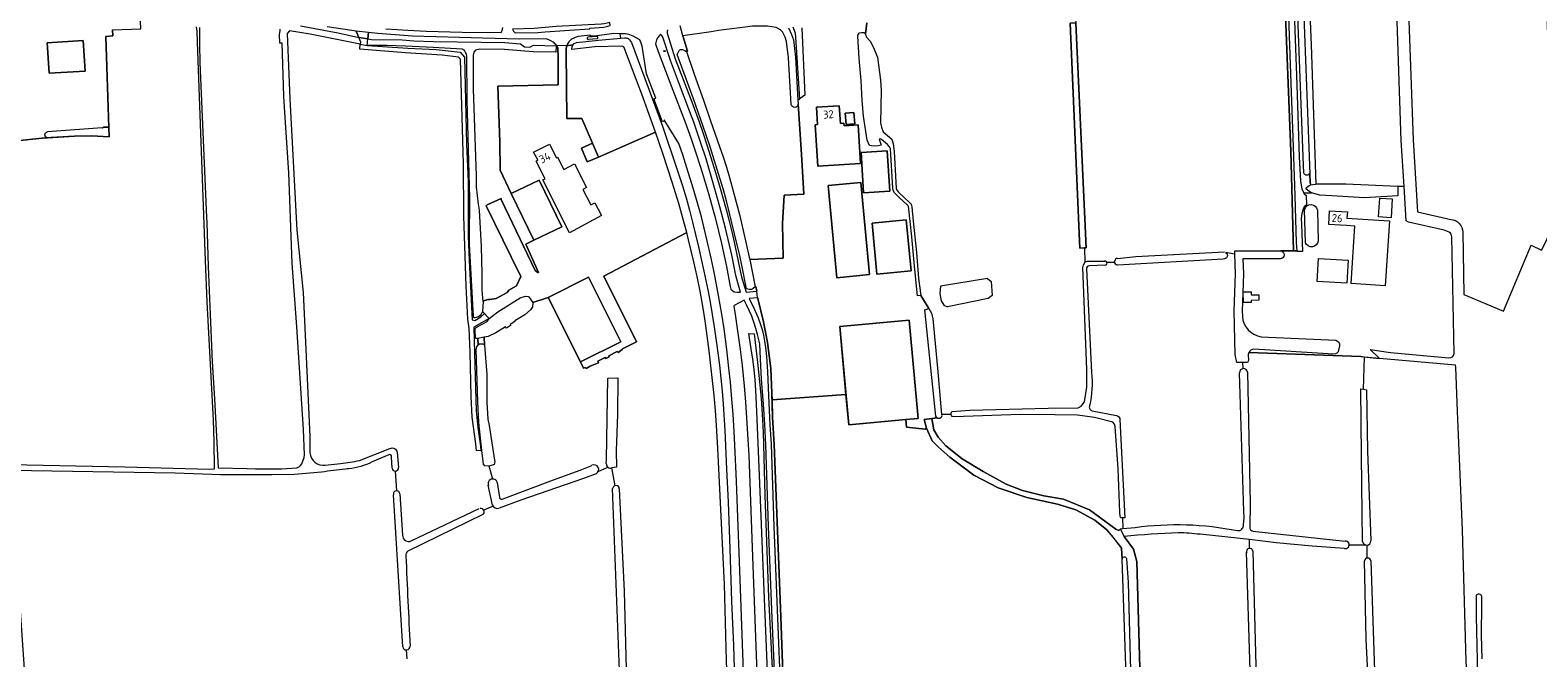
# Model space of a CAD drawing. Header units: metres. Extents: x 209813 to 223847, y 571801 to 587119.
# Tile 592 of 656: x 217179 to 217938, y 580837 to 581153. Entities that reach past the tile are written whole.
import ezdxf
from ezdxf.enums import TextEntityAlignment as Align

# ---------------------------------------------------------------- set-up
doc = ezdxf.new("R2010")
doc.units = ezdxf.units.M
for name, color, linetype, lineweight in [('B-RO-GR-GRAS-GV', 8, 'Continuous', 0), ('B-RO-KL-WATER_BRANDLEIDING_PUT-S', 8, 'Continuous', 0), ('B-RO-KW-KUNSTWERK_DEK-GV', 8, 'Continuous', 0), ('B-RO-OG-BEBOUWING-GV', 8, 'Continuous', 0), ('B-RO-OG-BEBOUWING-T18', 8, 'Continuous', 0), ('B-RO-OG-TERREIN_CULTUURSCHEIDING-GV', 8, 'Continuous', 0), ('B-RO-OG-TERREIN_ERF-GV', 8, 'Continuous', 0), ('B-RO-OG-WATER_GREPPEL-GV', 8, 'Continuous', 0), ('B-RO-OG-WEG-GV', 8, 'Continuous', 0), ('B-RO-VH-ONVERHARD-GV', 8, 'Continuous', 0), ('B-RO-VH-VERHARDING_HALFVERHARDING-GV', 8, 'Continuous', 0), ('B-RO-VH-VERHARDING_OPEN-GV', 8, 'Continuous', 0), ('B-RO-VH-VERHARDING_TEGEL-GV', 8, 'Continuous', 0)]:
    doc.layers.add(name, color=color, linetype=linetype, lineweight=lineweight)
doc.styles.add('NLCS-ISO', font='txt')
doc.styles.add('NLCS-ISO-M200-T18', font='txt', dxfattribs={"height": 0.36})

# ---------------------------------------------------------------- blocks, each defined once
blk = doc.blocks.new('SKL-WATER_BRANDKRAAN_BRANDPUT-SO')
at = {"color": 0, "linetype": 'ByBlock', "lineweight": 18}
blk.add_ellipse((0, 0), major_axis=(2.5, 0), ratio=0.54, dxfattribs=at)
at = {"color": 0, "linetype": 'ByBlock', "lineweight": 18, "style": 'NLCS-ISO'}
blk.add_text('bk', height=1.5, dxfattribs=at).set_placement((0.2, 0), align=Align.MIDDLE_CENTER)

msp = doc.modelspace()

# ---------------------------------------------------------------- linework, layer by layer
at = {"layer": 'B-RO-GR-GRAS-GV', "flags": 128}
for points in [[(217900.406, 581019.546), (217920.519, 581011.188), (217934.32, 581044.399), (217939.609, 581041.775), (217942.234, 581047.064), (217943.612, 581051.081), (217944.597, 581055.4), (217945.072, 581059.749), (217945.174, 581068.689), (217944.538, 581092.849), (217942.562, 581155.219), (217941.03, 581205.722), (217940.317, 581215.843), (217937.012, 581218.989)], [(217931.372, 581218.238), (217918.86, 581216.572), (217890.644, 581211.874), (217871.587, 581209.445), (217872.891, 581157.299), (217875.009, 581097.306), (217877.199, 581061.07), (217893.895, 581057.272)], [(217807.799, 581197.832), (217758.155, 581186.751), (217732.064, 581182.677), (217726.894, 581182.176), (217705.095, 581178.136), (217704.484, 581177.904), (217704.012, 581177.338), (217703.684, 581175.987), (217705.385, 581156.033), (217710.481, 581043), (217709.679, 581042.954), (217709.813, 581035.603)], [(217785.282, 581039.745), (217785.226, 581041.424), (217814.856, 581041.424), (217813.405, 581091.583), (217810.2, 581172.777), (217808.987, 581196.175)], [(217821.32, 581200.986), (217818.631, 581200.14), (217818.53, 581199.453), (217822.615, 581088.943), (217823.226, 581075.658), (217823.507, 581074.655), (217824.494, 581074.869), (217826.014, 581075.087)], [(217169.377, 580934.022), (217227.009, 580932.803), (217269.561, 580931.547), (217272.075, 580931.811), (217271.893, 580945.396), (217271.546, 580956.312), (217268.445, 581015.859), (217267.611, 581036.607), (217263.474, 581146.489), (217263.316, 581151.939), (217263.027, 581154.163)], [(217220.811, 581152.686), (217220.975, 581149.679), (217217.371, 581149.384), (217218.986, 581103.315), (217219.015, 581098.916), (217210.148, 581099.333), (217201.628, 581099.241), (217186.88, 581098.288), (217171.048, 581096.708)], [(217264.489, 581153.873), (217264.48, 581145.272), (217264.744, 581136.213), (217268.087, 581058.293), (217268.127, 581055.673), (217268.842, 581033.631), (217269.675, 581013.477), (217270.866, 580985.696), (217272.136, 580966.916), (217273.869, 580932.257), (217288.499, 580931.877), (217292.666, 580931.832), (217305.763, 580931.795), (217313.503, 580932.296), (217314.892, 580932.934), (217315.125, 580933.272), (217316.051, 580934.33), (217317.103, 580937.4), (217317.306, 580938.882), (217316.817, 580951.633), (217313.459, 581003.161), (217311.058, 581035.184), (217309.383, 581080.751), (217307.266, 581113.771), (217306.878, 581119.217), (217306.01, 581145.928), (217304.964, 581146.03), (217304.673, 581150.114), (217305.095, 581152.34), (217305.111, 581153.038)], [(217405.985, 580940.979), (217403.825, 580940.809), (217403.54, 580944.424), (217401.639, 580957.776), (217401.17, 580968.226), (217400.704, 580990.515), (217400.216, 581002.34), (217399.533, 581007.12), (217398.567, 581023.913), (217397.502, 581058.845), (217397.324, 581085.297), (217395.714, 581137.869), (217394.766, 581139.006), (217386.582, 581139.916), (217368.192, 581141.063), (217345.108, 581142.998), (217345.377, 581145.511), (217320.17, 581150.56), (217309.722, 581152.124), (217308.677, 581150.913), (217310.021, 581118.014), (217313.503, 581051.9), (217316.692, 581020.531), (217317.894, 580995.587), (217320.021, 580948.02), (217320.048, 580939.807)], [(217562.149, 581115.177), (217560.753, 581138.587), (217559.822, 581146.753), (217559.089, 581149.034), (217557.821, 581151.702), (217556.841, 581152.718), (217554.625, 581153.906), (217550.155, 581154.564), (217542.662, 581154.49), (217540.277, 581154.213), (217525.604, 581152.389), (217521.901, 581151.679), (217507.711, 581149.598)], [(217600.17, 581156.264), (217599.52, 581150.567), (217599.922, 581149.112), (217601.854, 581147.001), (217603.303, 581144.164), (217605.478, 581139.005), (217607.069, 581127.27), (217607.429, 581122.283), (217607.09, 581105.639), (217607.619, 581103.654), (217608.425, 581101.398), (217612.729, 581097.634), (217613.38, 581095.298), (217613.884, 581091.463), (217614.995, 581072.772), (217615.262, 581072.032), (217616.095, 581071.043), (217621.841, 581065.657), (217622.456, 581064.878), (217622.836, 581063.532), (217623.505, 581056.433), (217625.221, 581040.676), (217626.257, 581027.611), (217627.371, 581018.985), (217631.417, 581012.5), (217632.715, 581010.05), (217633.448, 581007.324), (217635.733, 580982.423), (217637.822, 580959.056)], [(217709.679, 581042.954), (217707.277, 581042.815), (217707.144, 581046.255), (217702.396, 581156.022)], [(217507.711, 581149.598), (217507.792, 581149.155), (217509.915, 581141.867), (217509.446, 581141.73), (217513.288, 581130.304), (217515.61, 581123.819), (217517.992, 581117.355), (217521.566, 581106.965), (217526.088, 581093.994), (217527.857, 581088.792), (217529.538, 581083.562), (217531.108, 581078.298), (217533.306, 581070.354), (217536.063, 581059.716), (217538.007, 581051.707), (217541.025, 581038.308), (217541.26, 581037.14), (217558.049, 581037.71), (217557.749, 581055.287), (217558.67, 581069.431), (217568.537, 581070.022), (217567.343, 581089.927), (217565.643, 581115.386)], [(217520.894, 580991.188), (217519.908, 580998.693), (217518.83, 581006.187), (217517.629, 581013.661), (217516.271, 581021.107), (217514.76, 581028.523), (217513.136, 581035.918), (217510.549, 581046.977), (217509.634, 581050.649), (217467.909, 581028.764), (217484.373, 580995.613), (217477.296, 580992.099), (217477.045, 580991.847), (217475.061, 580990.26), (217474.655, 580990.787), (217470.335, 580988.641), (217470.497, 580988.077), (217468.909, 580987.283), (217468.609, 580987.784), (217464.899, 580985.942), (217465.271, 580985.166), (217461.038, 580983.381), (217458.987, 580982.256), (217458.587, 580982.807), (217457.669, 580982.351), (217439.931, 581018.067), (217432.217, 581015.403), (217432.097, 581013.275), (217430.948, 581011.817), (217428.17, 581009.317), (217423.119, 581006.19), (217423.119, 581005.985), (217420.738, 581004.371), (217420.949, 581003.948), (217418.965, 581002.572), (217418.374, 581003.253), (217413.559, 581000.273), (217409.794, 580998.412), (217407.643, 580998.015), (217407.849, 580993.943), (217409.031, 580979.316), (217408.966, 580965.326), (217409.573, 580956.822), (217410.167, 580953.606), (217412.942, 580936.179), (217413.105, 580935.255), (217412.674, 580933.895), (217410.221, 580933.099)], [(217899.9, 581050.796), (217900.406, 581019.546)], [(217711.464, 581036.309), (217719.895, 581036.239)], [(217779.478, 581037.339), (217726.257, 581034.32)], [(217726.348, 581037.685), (217735.448, 581038.578), (217780.102, 581040.938)], [(217789.171, 580985.29), (217786.373, 580985.274), (217785.424, 580989.292), (217785.032, 581011.217), (217785.609, 581029.879), (217785.282, 581039.745), (217780.664, 581040.706)], [(217642.601, 580959.144), (217642.633, 580959.807), (217642.992, 580960.657), (217652.03, 580961.25), (217691.421, 580962.31), (217706.448, 580962.401), (217708.049, 580963.274), (217709.636, 580965.417), (217710.807, 580972.805), (217710.78, 580981.692), (217708.763, 581033.164), (217709.121, 581034.474), (217709.813, 581035.603)], [(217710.613, 581032.377), (217713.266, 580980.32)], [(217720.071, 581034.217), (217712.048, 581034.003)], [(217724.781, 581035.531), (217720.931, 581035.62)], [(217660.877, 581027.602), (217637.186, 581023.75), (217636.866, 581020.061), (217637.659, 581016.291), (217638.85, 581014.108), (217640.758, 581013.233)], [(217660.877, 581027.602), (217662.795, 581026.014), (217663.192, 581019.003), (217661.141, 581017.481), (217640.758, 581013.233)], [(217488.547, 580768.381), (217531.753, 580774.918), (217529.582, 580835.377), (217528.601, 580873.579), (217525.158, 580942.184), (217524.533, 580953.521), (217524.008, 580961.072), (217523.367, 580968.615), (217522.624, 580976.148), (217521.799, 580983.672), (217520.894, 580991.188)], [(217792.077, 580989.307), (217792.12, 580986.323), (217791.646, 580985.304), (217789.171, 580985.29), (217789.25, 580982.181)], [(217849.584, 580895.171), (217849.079, 580938.233), (217848.632, 580972.056), (217850.062, 580971.79), (217850.48, 580988.038), (217848.655, 580988.223), (217792.381, 580990.365)], [(217903.717, 580801.026), (217901.69, 580834.979), (217899.819, 580901.152), (217897.33, 580960.597), (217896.523, 580982.859), (217896.233, 580983.907), (217858.128, 580987.264), (217850.48, 580988.038)], [(217469.151, 580934.425), (217469.202, 580936.545), (217469.926, 580977.372), (217474.867, 580977.55), (217474.708, 580959.135), (217474.063, 580940.803), (217474.295, 580932.568), (217471.886, 580932.289)], [(217789.814, 580910.275), (217787.658, 580980.059)], [(217791.642, 580980.444), (217793.06, 580914.299), (217792.83, 580902.376)], [(217730.964, 580817.845), (217728.603, 580886.337), (217728.262, 580891.897), (217724.253, 580897.192), (217720.946, 580901.028), (217714.861, 580905.923), (217705.336, 580911.215), (217696.075, 580913.993), (217680.597, 580917.3), (217666.177, 580922.195), (217653.988, 580928.625), (217641.968, 580937.673), (217636.16, 580942.613), (217633.104, 580945.875), (217630.194, 580952.225), (217629.607, 580951.711), (217620.158, 580952.773), (217619.813, 580956.547), (217591.09, 580953.919), (217589.693, 580969.192), (217552.5, 580966.432), (217552.798, 580957.851), (217553.544, 580944.054), (217556.853, 580857.292), (217558.018, 580824.547)], [(217850.062, 580971.79), (217851.481, 580971.526), (217852.072, 580940.663), (217853.681, 580895.717)], [(217713.511, 580960.993), (217725.716, 580958.544)], [(217637.548, 580957.66), (217636.863, 580957.136), (217635.974, 580957.115), (217635.502, 580957.405), (217632.904, 580957.092), (217633.925, 580951.44), (217636.075, 580947.67), (217639.901, 580943.41), (217648.208, 580936.874), (217658.62, 580930.427), (217670.222, 580924.083), (217678.464, 580920.902), (217689.193, 580918.209), (217699.101, 580916.536), (217712.251, 580911.144), (217725.427, 580901.461), (217726.882, 580900.794), (217727.807, 580901.558), (217729.022, 580901.674)], [(217706.139, 580958.809), (217694.755, 580958.871), (217677.233, 580959.166), (217644.109, 580957.899), (217643.175, 580958.054), (217642.732, 580958.649), (217642.601, 580959.144), (217637.822, 580959.056), (217637.846, 580958.783)], [(217728.78, 580907.09), (217727.896, 580907.096), (217727.61, 580907.858), (217727.499, 580909.986), (217726.684, 580931.755), (217725.081, 580953.051), (217724.759, 580954.167), (217723.914, 580955.303), (217714.771, 580957.521), (217706.139, 580958.809)], [(217727.524, 580956.511), (217730.027, 580907.04), (217728.78, 580907.09), (217729.022, 580901.674), (217735.105, 580902.258)], [(217345.023, 580936.004), (217360.329, 580942.048)], [(217359.733, 580938.832), (217351.294, 580935.218)], [(217361.375, 580932.101), (217361.106, 580937.835)], [(217363.877, 580940.084), (217364.656, 580932.505)], [(217412.003, 580926.637), (217410.221, 580933.099), (217408.066, 580933.198), (217407.291, 580934.193), (217406.524, 580941.056), (217405.985, 580940.979)], [(217325.871, 580930.107), (217312.257, 580928.895), (217300.837, 580928.679), (217275.062, 580928.773), (217252.269, 580929.605), (217169.589, 580930.891), (217173.211, 580877.217), (217180.389, 580772.556)], [(217327.805, 580933.6), (217335.511, 580934.45)], [(217363.713, 580920.73), (217363.099, 580930.66)], [(217416.722, 580916.534), (217442.498, 580926.243), (217455.987, 580931.088), (217461.9, 580933.527)], [(217465.084, 580930.381), (217469.911, 580932.599)], [(217473.524, 580923.249), (217471.886, 580932.289)], [(217411.956, 580913.552), (217409.778, 580923.527)], [(217414.273, 580924.949), (217415.381, 580917.32)], [(217464.071, 580929.329), (217457.733, 580926.932), (217426.125, 580916.013), (217415.251, 580911.995)], [(217366.748, 580842.2), (217362.132, 580918.679)], [(217365.249, 580919.159), (217366.704, 580898.347)], [(217478.705, 580712.754), (217478.621, 580715.398), (217476.639, 580808.446), (217472.325, 580921.905)], [(217475.671, 580921.677), (217478.118, 580870.192), (217480.863, 580765.701)], [(217406.981, 580908.716), (217369.341, 580890.35)], [(217370.983, 580895.495), (217405.216, 580911.741)], [(217412.266, 580912.939), (217407.524, 580910.902)], [(217794.382, 580900.433), (217840.853, 580895.379)], [(217729.566, 580897.727), (217734.289, 580891.309), (217736.078, 580885.087), (217738.195, 580807.828), (217744.28, 580660.455), (217747.743, 580581.75), (217748.813, 580581.804)], [(217792.754, 580891.73), (217792.687, 580896.129), (217781.833, 580897.361), (217767.779, 580898.813)], [(217840.483, 580891.668), (217824.163, 580892.918), (217806.122, 580894.604), (217792.687, 580896.129)], [(217842.777, 580893.548), (217851.106, 580893.448)], [(217851.879, 580886.849), (217851.78, 580893.385)], [(217800.864, 580593.167), (217796.668, 580710.858), (217791.142, 580890.031)], [(217794.337, 580890.345), (217796.088, 580826.297), (217799.902, 580712.461), (217802.154, 580636.088), (217803.823, 580593.203)], [(217853.165, 580808.675), (217851.437, 580846.06), (217850.446, 580885.44)], [(217853.715, 580885.398), (217856.866, 580790.051)], [(217368.994, 580836.167), (217368.659, 580840.683)]]:
    msp.add_lwpolyline(points, dxfattribs=at)
for points in [[(217867.277, 581074.014), (217870.414, 581073.883), (217869.02, 581096.944), (217866.902, 581156.937), (217865.682, 581208.692), (217855.743, 581207.268), (217841.988, 581205.596), (217823.744, 581201.748), (217821.32, 581200.986), (217823.707, 581145.184), (217826.014, 581075.087), (217826.41, 581075.144), (217841.16, 581075.11)], [(217444.72, 581143.648), (217444.42, 581144.21), (217444.191, 581144.573), (217443.838, 581144.563), (217443.7, 581141.445), (217432.322, 581141.649), (217417.894, 581142.707), (217405.586, 581142.954), (217403.287, 581142.38), (217402.46, 581141.437), (217402.134, 581139.936), (217402.243, 581122.998), (217403.608, 581079.292), (217403.641, 581073.66), (217404.65, 581064.906), (217405.222, 581061.988), (217406.14, 581043.691), (217406.462, 581029.937), (217406.611, 581021.551), (217407.09, 581015.983), (217408.036, 581016.433), (217409.491, 581016.896), (217410.483, 581016.896), (217413.79, 581017.425), (217419.214, 581020.534), (217420.074, 581021.659), (217423.977, 581023.842), (217426.067, 581028.48), (217421.199, 581038.46), (217408.763, 581064.191), (217409.293, 581064.654), (217416.172, 581067.762), (217416.304, 581067.233), (217433.304, 581031.514), (217434.626, 581030.588), (217435.033, 581030.646), (217428.626, 581044.792), (217432.644, 581046.788), (217421.276, 581070.272), (217415.828, 581081.983), (217415.535, 581096.384), (217414.503, 581124.396), (217444.892, 581124.979), (217444.972, 581138.711)], [(217493.904, 581101.234), (217490.103, 581111.933), (217487.516, 581119.047), (217477.909, 581144.086), (217476.866, 581144.449), (217463.386, 581144.095), (217451.868, 581142.862), (217452.018, 581144.218), (217452.415, 581145.048), (217450.111, 581144.746), (217449.303, 581144.722), (217449.159, 581144.155), (217449.009, 581143.064), (217448.943, 581141.377), (217449.247, 581108.023), (217456.779, 581108.092), (217462.156, 581095.568), (217465.146, 581088.644)]]:
    msp.add_lwpolyline(points, close=True, dxfattribs=at)
at = {"layer": 'B-RO-GR-GRAS-GV'}
for points in [[(217565.643, 581115.386, -0.9441673), (217562.149, 581115.177)], [(217893.895, 581057.272, -0.4010099), (217899.9, 581050.796)], [(217709.813, 581035.603, -0.1719198), (217711.464, 581036.309)], [(217780.664, 581040.706, -0.8008389), (217779.478, 581037.339)], [(217712.048, 581034.003, 0.3793811), (217710.613, 581032.377)], [(217792.381, 580990.365, 0.0970842), (217792.077, 580989.307)], [(217713.266, 580980.32, -0.082456), (217712.204, 580963.513)], [(217712.204, 580963.513, 0.428861), (217713.511, 580960.993)], [(217637.849, 580958.371, -0.1329999), (217637.548, 580957.66)], [(217725.716, 580958.544, -0.3913802), (217727.524, 580956.511)], [(217320.048, 580939.807, 0.4271927), (217327.805, 580933.6)], [(217361.106, 580937.835, 0.6560549), (217359.733, 580938.832)], [(217360.329, 580942.048, -0.5207884), (217363.877, 580940.084)], [(217337.936, 580931.65, 0.0157952), (217325.871, 580930.107)], [(217335.511, 580934.45, 0.0338418), (217345.023, 580936.004)], [(217339.602, 580931.841, -0.0017774), (217337.936, 580931.65)], [(217351.294, 580935.218, -0.1041451), (217339.602, 580931.841)], [(217415.381, 580917.32, 0.4770279), (217416.722, 580916.534)], [(217789.613, 580903.138, 0.0609372), (217789.814, 580910.275)], [(217735.105, 580902.258, -0.084535), (217786.693, 580900.669)], [(217786.693, 580900.669, 0.422442), (217789.613, 580903.138)], [(217792.83, 580902.376, 0.3783205), (217794.382, 580900.433)], [(217366.704, 580898.347, 0.5567124), (217370.983, 580895.495)], [(217756.874, 580899.618, 0.0153359), (217729.566, 580897.727)], [(217767.779, 580898.813, 0.020426), (217756.874, 580899.618)], [(217369.341, 580890.35, 0.3042294), (217368.354, 580887.895)], [(217368.354, 580887.895, 0.0013698), (217370.396, 580842.494)]]:
    msp.add_lwpolyline(points, format="xyb", dxfattribs=at)
for centre, radius, start, end in [((217726.401, 581035.999), 1.686, 91.805266, 263.560586), ((217719.994, 581035.229), 1.015, 274.336476, 104.095814), ((217789.653, 580980.221), 2.001, 6.401542, 183.346494), ((217363.015, 580932.311), 1.653, 187.305627, 6.692989), ((217462.958, 580931.415), 2.364, 298.092554, 115.55497), ((217471.174, 580934.196), 2.036, 173.53733, 292.208476), ((217412.013, 580924.28), 2.357, 16.485644, 200.535228), ((217473.988, 580921.63), 1.684, 1.591302, 171.887339), ((217363.658, 580919.14), 1.591, 0.684187, 194.80565), ((217405.94, 580910.135), 1.76, 306.270247, 98.366236), ((217414.342, 580914.374), 2.524, 199.005085, 286.478898), ((217840.898, 580893.501), 1.88, 257.247495, 92.636658), ((217851.631, 580895.445), 2.065, 187.636239, 0.963411), ((217792.752, 580890.126), 1.6, 7.882389, 206.264806), ((217852.078, 580885.214), 1.647, 6.404123, 171.887339), ((217368.559, 580842.519), 1.838, 189.980306, 0.963411)]:
    msp.add_arc(centre, radius, start, end, dxfattribs=at)
at = {"layer": 'B-RO-KW-KUNSTWERK_DEK-GV', "flags": 128}
msp.add_lwpolyline([(217345.024, 581147.754), (217345.493, 581146.585), (217345.377, 581145.511), (217348.784, 581144.828), (217349.172, 581148.08), (217344.575, 581148.875)], close=True, dxfattribs=at)
at = {"layer": 'B-RO-OG-BEBOUWING-GV', "flags": 128}
for points in [[(217187.848, 581146.152), (217188.814, 581130.803), (217206.975, 581131.946), (217206.009, 581147.295)], [(217574.184, 581104.933), (217575.548, 581084.08), (217597.059, 581085.488), (217595.792, 581104.842), (217588.75, 581104.381), (217588.666, 581105.66), (217586.905, 581105.544), (217586.319, 581114.49), (217574.863, 581113.74), (217575.434, 581105.015)], [(217589.319, 581110.814), (217589.749, 581105.05), (217594.108, 581105.375), (217593.678, 581111.139)], [(217462.156, 581095.568), (217456.63, 581093.097), (217459.589, 581086.244), (217465.146, 581088.644)], [(217597.314, 581090.943), (217598.582, 581070.725), (217611.68, 581071.546), (217610.412, 581091.764)], [(217432.644, 581046.788), (217446.701, 581053.593), (217435.333, 581077.077), (217421.276, 581070.272)], [(217580.761, 581074.331), (217585.124, 581027.931), (217601.572, 581029.478), (217597.209, 581075.878)], [(217602.815, 581055.471), (217605.289, 581029.691), (217622.43, 581031.336), (217619.956, 581057.116)], [(217439.931, 581018.067), (217456.086, 580985.539), (217476.382, 580995.619), (217460.227, 581028.147)], [(217619.813, 580956.547), (217626.032, 580957.116), (217621.511, 581006.532), (217586.569, 581003.335), (217591.09, 580953.919)]]:
    msp.add_lwpolyline(points, close=True, dxfattribs=at)
at = {"layer": 'B-RO-OG-TERREIN_CULTUURSCHEIDING-GV', "flags": 128}
for points in [[(217808.987, 581196.175), (217810.2, 581172.777), (217813.405, 581091.583), (217814.856, 581041.424), (217816.587, 581041.424), (217816.391, 581045.709), (217815.71, 581069.138), (217814.793, 581093.865), (217813.54, 581130.507), (217811.948, 581173.73), (217811.094, 581193.836), (217810.7, 581197.608), (217809.721, 581199.416), (217809.054, 581200.269), (217806.767, 581199.786), (217807.117, 581199.108), (217806.984, 581198.096), (217806.139, 581197.462), (217807.799, 581197.832)], [(217819.997, 581080.569), (217819.617, 581088.819), (217815.522, 581199.617), (217815.72, 581200.968), (217815.96, 581201.614), (217816.104, 581201.847), (217814.638, 581201.492), (217814.094, 581199.65), (217814.287, 581192.002), (217814.807, 581171.156), (217816.418, 581124.925), (217817.589, 581088.812), (217818.333, 581076.534), (217819.016, 581072.704), (217820.019, 581070.504), (217823.926, 581070.649), (217822.534, 581071.432), (217820.938, 581072.704)], [(217823.507, 581074.655), (217823.226, 581075.658), (217823, 581080.575)]]:
    msp.add_lwpolyline(points, dxfattribs=at)
for points in [[(217396.616, 581142.976), (217382.084, 581143.712), (217368.102, 581144.38), (217358.754, 581144.759), (217348.784, 581144.828), (217369.334, 581143.376), (217383.548, 581142.736), (217395.584, 581141.394), (217397.839, 581138.853), (217398.891, 581095.139), (217399.687, 581076.292), (217399.684, 581048.833), (217400.156, 581036.59), (217401.717, 581006.668), (217403.018, 581006.442), (217406.031, 581008.243), (217407.902, 581009.879), (217406.872, 581010.947), (217406.253, 581009.618), (217405.617, 581008.876), (217404.878, 581008.299), (217402.987, 581007.712), (217402.607, 581007.758), (217402.343, 581008.008), (217402.269, 581008.596), (217400.272, 581044.772), (217400.276, 581050.821), (217400.425, 581064.025), (217400.475, 581067.766), (217399.099, 581117.378), (217398.926, 581139.179), (217398.738, 581140.482), (217398.143, 581141.606), (217397.759, 581142.209), (217397.506, 581142.511), (217397.036, 581142.826)], [(217405.985, 580940.979), (217406.524, 580941.056), (217405.012, 580955.035), (217404.504, 580965.503), (217403.753, 580991.875), (217403.813, 580992.417), (217404.009, 580993.221), (217404.314, 580993.733), (217404.607, 580994.106), (217404.467, 580997.408), (217403.599, 580997.373), (217403.416, 580997.611), (217403.123, 581001.409), (217403.16, 581001.862), (217403.374, 581002.486), (217403.595, 581002.824), (217404.098, 581003.211), (217409.166, 581005.953), (217410.296, 581007.475), (217402.504, 581002.996), (217402.788, 580989.947), (217403.733, 580961.02), (217404.434, 580952.489), (217405.901, 580943.24)]]:
    msp.add_lwpolyline(points, close=True, dxfattribs=at)
at = {"layer": 'B-RO-OG-TERREIN_CULTUURSCHEIDING-GV'}
for points in [[(217823, 581080.575, -0.7099589), (217819.997, 581080.569)], [(217820.938, 581072.704, -0.1539478), (217823.507, 581074.655)]]:
    msp.add_lwpolyline(points, format="xyb", dxfattribs=at)
at = {"layer": 'B-RO-OG-TERREIN_ERF-GV', "flags": 128}
for points in [[(217218.972, 581103.702), (217217.371, 581149.384), (217220.975, 581149.679), (217220.811, 581152.686), (217235.046, 581153.258), (217234.12, 581171.911), (217221.905, 581175.029), (217217.926, 581175.461), (217217.004, 581175.447), (217216.956, 581179.794), (217202.338, 581179.39), (217192.43, 581178.697), (217187.832, 581178.008), (217180.001, 581174.53), (217173.83, 581170.33), (217173.568, 581169.872), (217154.142, 581168.927), (217155.133, 581137.517), (217158.447, 581095.842), (217171.048, 581096.708), (217186.88, 581098.288), (217187.984, 581098.359)], [(217567.518, 581153.711), (217569.042, 581119.737), (217565.534, 581117.21), (217565.643, 581115.386), (217567.343, 581089.927), (217568.537, 581070.022), (217558.67, 581069.431), (217557.749, 581055.287), (217558.049, 581037.71), (217541.26, 581037.14), (217544.035, 581023.373), (217544.431, 581023.446), (217544.816, 581021.226), (217544.635, 581021.21), (217545.081, 581017.782), (217545.28, 581017.799), (217545.327, 581017.454), (217548.253, 581005.798), (217550.248, 580995.311), (217551.822, 580982.273), (217552.382, 580969.845), (217552.5, 580966.432), (217589.693, 580969.192), (217586.569, 581003.335), (217621.511, 581006.532), (217626.032, 580957.116), (217619.813, 580956.547), (217620.158, 580952.773), (217629.607, 580951.711), (217630.194, 580952.225), (217629.064, 580956.63), (217635.502, 580957.405)], [(217634.958, 580958.284), (217629.346, 581011.848), (217631.417, 581012.5), (217627.371, 581018.985), (217625.665, 581018.765), (217624.106, 581033.8), (217622.757, 581048.447), (217621.103, 581063.914), (217620.332, 581064.86), (217616.852, 581067.89), (217614.155, 581070.667), (217613.495, 581071.781), (217613.278, 581072.971), (217612.075, 581092.791), (217611.661, 581093.769), (217610.584, 581095.049), (217607.594, 581097.411), (217606.964, 581097.753), (217606.434, 581097.721), (217607.48, 581094.691), (217605.813, 581094.28), (217604.208, 581094.122), (217602.491, 581094.248), (217601.446, 581094.514), (217600.388, 581097.236), (217598.571, 581109.302), (217597.888, 581117.154), (217597.345, 581127.11), (217596.259, 581138.333), (217595.663, 581149.416), (217595.77, 581150.325), (217596.477, 581151.119), (217597.508, 581151.413), (217598.814, 581151.383), (217599.52, 581150.567), (217600.17, 581156.264)], [(217216.135, 581103.617), (217218.972, 581103.702)], [(217893.18, 581050.783), (217890.662, 581051.854), (217872.725, 581055.935), (217871.457, 581056.623), (217870.414, 581073.883), (217867.277, 581074.014), (217867.277, 581069.073), (217850.57, 581068.211), (217834.161, 581069.147), (217828.07, 581069.53), (217823.926, 581070.649), (217820.019, 581070.504), (217820.171, 581070.17), (217821.179, 581069.368), (217821.335, 581064.534), (217820.201, 581063.601), (217819.592, 581062.456), (217818.991, 581060.249), (217818.665, 581057.674), (217818.746, 581054.8), (217819.278, 581041.206), (217816.602, 581041.087), (217816.587, 581041.424), (217808.237, 581041.424)], [(217820.855, 581045.533), (217820.395, 581062.171)], [(217826.802, 581061.966), (217827.203, 581046.373)], [(217895.679, 580989.765), (217894.457, 581048.464)], [(217808.237, 581037.424), (217789.361, 581037.424), (217789.611, 581029.884), (217789.033, 581011.191), (217789.082, 581008.48)], [(217792.381, 580990.365), (217848.655, 580988.223), (217858.128, 580987.264), (217853.39, 580991.854), (217863.644, 580990.36), (217892.904, 580987.642)], [(217834.986, 580989.513), (217794.877, 580991.918)], [(217798.502, 580998.256), (217836.152, 580996.46)], [(217837.884, 580993.744), (217837.474, 580991.543)]]:
    msp.add_lwpolyline(points, dxfattribs=at)
for points in [[(217206.975, 581131.946), (217188.814, 581130.803), (217187.848, 581146.152), (217206.009, 581147.295)], [(217449.303, 581144.722), (217444.191, 581144.573), (217444.42, 581144.21), (217444.72, 581143.648), (217444.972, 581138.711), (217444.892, 581124.979), (217414.503, 581124.396), (217415.535, 581096.384), (217415.828, 581081.983), (217421.276, 581070.272), (217435.333, 581077.077), (217446.701, 581053.593), (217432.644, 581046.788), (217428.626, 581044.792), (217435.033, 581030.646), (217434.626, 581030.588), (217433.304, 581031.514), (217416.304, 581067.233), (217416.172, 581067.762), (217409.293, 581064.654), (217408.763, 581064.191), (217421.199, 581038.46), (217426.067, 581028.48), (217423.977, 581023.842), (217420.074, 581021.659), (217419.214, 581020.534), (217413.79, 581017.425), (217410.483, 581016.896), (217409.491, 581016.896), (217408.036, 581016.433), (217407.161, 581016.017), (217406.872, 581010.947), (217410.296, 581007.475), (217414.58, 581010.759), (217425.819, 581017.785), (217428.431, 581018.641), (217429.942, 581018.459), (217432.217, 581015.403), (217439.931, 581018.067), (217460.227, 581028.147), (217476.382, 580995.619), (217456.086, 580985.539), (217457.669, 580982.351), (217458.587, 580982.807), (217458.987, 580982.256), (217461.038, 580983.381), (217465.271, 580985.166), (217464.899, 580985.942), (217468.609, 580987.784), (217468.909, 580987.283), (217470.497, 580988.077), (217470.335, 580988.641), (217474.655, 580990.787), (217475.061, 580990.26), (217477.045, 580991.847), (217477.296, 580992.099), (217484.373, 580995.613), (217467.909, 581028.764), (217509.634, 581050.649), (217507.692, 581057.964), (217505.583, 581065.233), (217502.198, 581076.072), (217499.877, 581083.279), (217497.531, 581090.476), (217493.904, 581101.234), (217465.146, 581088.644), (217459.589, 581086.244), (217456.63, 581093.097), (217462.156, 581095.568), (217456.779, 581108.092), (217449.247, 581108.023), (217448.943, 581141.377), (217449.009, 581143.064), (217449.159, 581144.155)], [(217574.863, 581113.74), (217586.319, 581114.49), (217586.905, 581105.544), (217588.666, 581105.66), (217588.75, 581104.381), (217595.792, 581104.842), (217597.059, 581085.488), (217575.548, 581084.08), (217574.184, 581104.933), (217575.434, 581105.015)], [(217594.108, 581105.375), (217589.749, 581105.05), (217589.319, 581110.814), (217593.678, 581111.139)], [(217432.571, 581091.058), (217440.639, 581095.129), (217444.069, 581088.331), (217444.596, 581088.597), (217447.699, 581082.448), (217453.076, 581085.166), (217459.234, 581073.391), (217457.268, 581072.363), (217461.336, 581064.585), (217463.302, 581065.613), (217466.67, 581059.174), (217450.596, 581050.544), (217437.267, 581077.174), (217438.43, 581077.761), (217433.937, 581086.647), (217434.621, 581087.207)], [(217611.68, 581071.546), (217598.582, 581070.725), (217597.314, 581090.943), (217610.412, 581091.764)], [(217601.572, 581029.478), (217585.124, 581027.931), (217580.761, 581074.331), (217597.209, 581075.878)], [(217857.545, 581058.573), (217858.201, 581067.995), (217864.507, 581067.556), (217863.851, 581058.134)], [(217832.534, 581054.746), (217832.99, 581061.606), (217841.902, 581061.013), (217841.699, 581057.96), (217863.071, 581056.538), (217860.9, 581023.913), (217843.818, 581025.05), (217845.732, 581053.814), (217841.475, 581054.151)], [(217622.43, 581031.336), (217605.289, 581029.691), (217602.815, 581055.471), (217619.956, 581057.116)], [(217826.652, 581026.043), (217827.326, 581037.637), (217842.298, 581036.767), (217841.624, 581025.173)], [(217793.54, 581020.913), (217793.564, 581019.35), (217797.329, 581019.408), (217797.373, 581016.563), (217793.57, 581016.504), (217793.586, 581015.471), (217789.645, 581015.41), (217789.561, 581020.851)]]:
    msp.add_lwpolyline(points, close=True, dxfattribs=at)
at = {"layer": 'B-RO-OG-TERREIN_ERF-GV'}
for points in [[(217187.984, 581098.359, -0.8136314), (217187.981, 581101.396)], [(217215.495, 581103.326, 0.1465588), (217216.135, 581103.617)], [(217820.395, 581062.171, -0.841718), (217826.802, 581061.966)], [(217827.203, 581046.373, -0.7806406), (217820.855, 581045.533)], [(217894.457, 581048.464, 0.2433191), (217893.18, 581050.783)], [(217808.237, 581041.424, -0.961), (217808.237, 581037.424)], [(217789.082, 581008.48, 0.3462544), (217798.502, 580998.256)], [(217794.877, 580991.918, 0.276996), (217792.381, 580990.365)], [(217837.474, 580991.543, -0.4104043), (217834.986, 580989.513)], [(217836.152, 580996.46, -0.3954301), (217837.884, 580993.744)], [(217892.904, 580987.642, 0.4091262), (217895.679, 580989.765)], [(217635.502, 580957.405, -0.187341), (217634.958, 580958.284)]]:
    msp.add_lwpolyline(points, format="xyb", dxfattribs=at)
at = {"layer": 'B-RO-OG-WATER_GREPPEL-GV', "flags": 128}
msp.add_lwpolyline([(217709.679, 581042.954), (217710.481, 581043), (217705.385, 581156.033), (217702.396, 581156.022), (217707.144, 581046.255), (217707.277, 581042.815)], close=True, dxfattribs=at)
for points in [[(217215.495, 581103.326), (217187.981, 581101.396)], [(217187.984, 581098.359), (217201.628, 581099.241), (217210.148, 581099.333), (217219.015, 581098.916), (217218.972, 581103.702), (217216.135, 581103.617)], [(217906.661, 580867.948), (217906.718, 580857.616), (217907.107, 580835.55), (217907.609, 580815.572), (217908.23, 580804.128)], [(217909.649, 580836.13), (217909.374, 580848.043), (217909.495, 580863.624), (217909.474, 580867.508)]]:
    msp.add_lwpolyline(points, dxfattribs=at)
at = {"layer": 'B-RO-OG-WATER_GREPPEL-GV'}
msp.add_lwpolyline([(217909.474, 580867.508, 0.7114716), (217906.661, 580867.948)], format="xyb", dxfattribs=at)
at = {"layer": 'B-RO-OG-WEG-GV', "flags": 128}
for points in [[(217315.351, 581154.613), (217334.313, 581151.195), (217344.575, 581148.875), (217343.312, 581152.025), (217328.727, 581154.202)], [(217358.315, 581153.184), (217369.305, 581152.442), (217378.488, 581152.035), (217396.571, 581151.563), (217416.191, 581151.3), (217416.774, 581152.405), (217417.12, 581153.88)], [(217497.897, 581106.582), (217497.458, 581106.413), (217493.067, 581117.909), (217494.024, 581118.34), (217489.337, 581130.618), (217487.109, 581144.511), (217486.611, 581145.951), (217486.009, 581147.573), (217482.709, 581149.565), (217480.9, 581150.199), (217479.866, 581150.447), (217478.81, 581150.599), (217476.132, 581150.746)], [(217499.97, 581152.651), (217499.864, 581152.385), (217499.79, 581152.106), (217499.73, 581151.723), (217499.685, 581150.933), (217503.792, 581138.061), (217512.589, 581115.071), (217515.786, 581106.412), (217517.794, 581100.596), (217519.7, 581094.745), (217523.346, 581082.988), (217525.998, 581074.147), (217529.361, 581062.308), (217530.931, 581056.357), (217532.402, 581050.382), (217533.777, 581044.385), (217536.504, 581031.411), (217537.158, 581028.467), (217537.938, 581025.555), (217539.425, 581020.748), (217544.816, 581021.226), (217544.431, 581023.446), (217544.035, 581023.373), (217542.978, 581022.517), (217542.705, 581022.345), (217542.427, 581022.2), (217542.142, 581022.088), (217541.849, 581022.015), (217541.547, 581021.984), (217541.239, 581021.991), (217540.923, 581022.03), (217539.652, 581022.362), (217537.488, 581033.497), (217536.294, 581039.046), (217534.99, 581044.571), (217532.249, 581055.591), (217529.569, 581066.626), (217528.09, 581072.106), (217526.47, 581077.547), (217525.625, 581080.258), (217521.315, 581093.785), (217517.745, 581104.562), (217512.986, 581117.935), (217504.814, 581140.308), (217505.407, 581141.606), (217505.624, 581141.978), (217505.858, 581142.299), (217506.114, 581142.555), (217506.395, 581142.733), (217506.706, 581142.823), (217507.045, 581142.826), (217507.408, 581142.756), (217507.791, 581142.624), (217508.603, 581142.226), (217509.446, 581141.73), (217509.915, 581141.867), (217507.792, 581149.155), (217507.711, 581149.598), (217506.256, 581154.728)], [(217560.737, 581153.72), (217562.35, 581150.327), (217563.231, 581147.584), (217564.243, 581138.865), (217565.534, 581117.21), (217566.416, 581117.845), (217564.492, 581149.018), (217564.292, 581150.788), (217563.858, 581152.323), (217563.09, 581154.026)], [(217460.012, 581149.09), (217464.336, 581149.508)], [(217464.463, 581148.215), (217460.137, 581147.796)], [(217476.448, 581148.521), (217478.264, 581148.635), (217479.035, 581148.59), (217479.397, 581148.525), (217479.741, 581148.423), (217480.061, 581148.28), (217480.357, 581148.089), (217480.629, 581147.855), (217480.881, 581147.584), (217481.342, 581146.961), (217481.772, 581146.279), (217497.47, 581104.156), (217504.507, 581083.164), (217507.421, 581074.134), (217509.244, 581068.076), (217510.954, 581061.984), (217512.55, 581055.863), (217514.037, 581049.715), (217515.443, 581043.548), (217518.185, 581031.194), (217520.17, 581021.914), (217521.371, 581015.705), (217522.429, 581009.47), (217523.38, 581003.216), (217524.749, 580993.755), (217526.056, 580983.982), (217526.81, 580977.453), (217527.427, 580970.91), (217527.926, 580964.355), (217528.688, 580951.228), (217529.635, 580931.532), (217530.481, 580915.121), (217531.323, 580891.573), (217532.129, 580865.246), (217533.114, 580842.926), (217534.303, 580802.234)], [(217540.178, 580774.096), (217536.841, 580866.806), (217534.617, 580925.618), (217533.858, 580943.611), (217533.404, 580950.491), (217532.923, 580959.242), (217532.356, 580966.787), (217531.582, 580975.396), (217530.846, 580982.367), (217529.768, 580991.807), (217528.356, 581002.235), (217527.172, 581009.61), (217525.604, 581018.976), (217523.366, 581030.705), (217521.89, 581037.786), (217519.764, 581047.191), (217516.974, 581058.549), (217512.997, 581072.502), (217510.362, 581081.017), (217507.562, 581089.696), (217505.601, 581095.522), (217498.165, 581107.369)], [(217554.197, 580818.826), (217552.568, 580856.629), (217550.806, 580902.743), (217549.408, 580944.007), (217548.86, 580954.145), (217548.193, 580964.275), (217547.24, 580976.929), (217546.636, 580987.063), (217546.285, 580994.669), (217545.174, 580999.368), (217544.349, 581002.47), (217543.398, 581005.526), (217542.275, 581008.52), (217540.992, 581011.456), (217539.602, 581014.353), (217538.459, 581016.636), (217533.536, 581013.982), (217533.284, 581013.555), (217533.967, 581009.446), (217536.492, 580991.777), (217537.425, 580983.786), (217538.442, 580973.392), (217539.138, 580965.504), (217539.877, 580954.632), (217540.758, 580938.681), (217542.522, 580892.23), (217545.208, 580820.044)], [(217558.018, 580824.547), (217556.853, 580857.292), (217553.544, 580944.054), (217552.798, 580957.851), (217552.382, 580969.845), (217551.822, 580982.273), (217550.248, 580995.311), (217548.253, 581005.798), (217545.327, 581017.454), (217545.28, 581017.799), (217541.039, 581017.432), (217543.639, 581011.899), (217545.472, 581007.689), (217546.568, 581004.831), (217547.497, 581001.92), (217548.217, 580998.95), (217548.764, 580995.938), (217549.188, 580992.905), (217549.669, 580988.343), (217550.241, 580980.721), (217550.651, 580968.545), (217551.373, 580953.946), (217551.995, 580944.22), (217553.414, 580902.771), (217555.2, 580856.617), (217556.758, 580819.1)]]:
    msp.add_lwpolyline(points, dxfattribs=at)
for points in [[(217443.838, 581144.563), (217444.191, 581144.573), (217444.082, 581144.746), (217443.708, 581145.25), (217443.296, 581145.716), (217442.847, 581146.138), (217442.361, 581146.514), (217441.3, 581147.153), (217440.155, 581147.685), (217438.807, 581148.227), (217425.527, 581147.984), (217407.055, 581148.46), (217371.577, 581149.443), (217354.264, 581150.778), (217349.557, 581151.314), (217349.172, 581148.08), (217351.035, 581147.765), (217366.538, 581147.678), (217372.24, 581147.145), (217382.19, 581146.754), (217418.041, 581146.313), (217425.921, 581145.666), (217428.067, 581144.148), (217430.687, 581143.989), (217432.473, 581144.902)], [(217443.837, 581154.323), (217432.929, 581153.388), (217422.026, 581152.99), (217422.46, 581152.088), (217423.26, 581151.206), (217434.68, 581151.396), (217438.368, 581151.615), (217450.647, 581152.467), (217460.831, 581153.154), (217460.826, 581153.51), (217467.864, 581154.096), (217469.854, 581154.485), (217471.15, 581154.828), (217470.96, 581156.351), (217469.538, 581155.964), (217468.089, 581155.724), (217466.622, 581155.583)], [(217454.965, 581149.37), (217453.464, 581148.828), (217452.467, 581148.364), (217451.99, 581148.085), (217451.53, 581147.768), (217451.094, 581147.414), (217450.687, 581147.025), (217450.315, 581146.606), (217449.983, 581146.158), (217449.699, 581145.686), (217449.467, 581145.193), (217449.303, 581144.722), (217450.111, 581144.746), (217452.415, 581145.048), (217452.666, 581145.572), (217454.192, 581146.278), (217465.273, 581147.423), (217476.448, 581148.521), (217476.132, 581150.746), (217472.929, 581150.822), (217468.242, 581150.143), (217464.321, 581149.706), (217461.177, 581149.412), (217461.105, 581149.944)], [(217496.362, 581150.521), (217495.051, 581148.861), (217494.47, 581147.612), (217493.897, 581145.618), (217495.157, 581141.832), (217502.669, 581122.306), (217508.728, 581106.231), (217511.783, 581097.795), (217514.555, 581089.728), (217517.48, 581080.457), (217520.559, 581070.284), (217524.096, 581057.653), (217527.078, 581045.145), (217529.566, 581033.651), (217531.49, 581023.48), (217531.746, 581022.154), (217533.509, 581020.798), (217535.021, 581020.643), (217536.7, 581020.66), (217535.3, 581025.404), (217534.373, 581028.992), (217532.395, 581038.681), (217529.096, 581052.836), (217526.311, 581063.622), (217523.3, 581074.348), (217519.296, 581087.688), (217516.741, 581095.643), (217513.093, 581106.169), (217511.21, 581111.412), (217505.921, 581125.204), (217501.36, 581137.298), (217497.57, 581149.053), (217497.439, 581149.372), (217497.126, 581149.882)], [(217553.026, 580821.568), (217550.617, 580821.495), (217548.724, 580866.551), (217546.388, 580924.315), (217544.855, 580960.838), (217544.339, 580971.314), (217543.975, 580976.541), (217543.487, 580981.754), (217542.842, 580986.951), (217542.073, 580992.134), (217540.795, 580999.895), (217543.502, 580999.7), (217545.196, 580985.228), (217546.732, 580970.735), (217547.221, 580964.927), (217547.594, 580959.112), (217547.958, 580950.377), (217548.848, 580918.405), (217550.729, 580867.259)]]:
    msp.add_lwpolyline(points, close=True, dxfattribs=at)
at = {"layer": 'B-RO-VH-ONVERHARD-GV', "flags": 128}
for points in [[(217748.813, 580581.804), (217747.743, 580581.75), (217744.28, 580660.455), (217738.195, 580807.828), (217736.078, 580885.087), (217734.289, 580891.309), (217729.566, 580897.727), (217727.807, 580901.558), (217726.882, 580900.794), (217725.427, 580901.461), (217712.251, 580911.144), (217699.101, 580916.536), (217689.193, 580918.209), (217678.464, 580920.902), (217670.222, 580924.083), (217658.62, 580930.427), (217648.208, 580936.874), (217639.901, 580943.41), (217636.075, 580947.67), (217633.925, 580951.44), (217632.904, 580957.092), (217629.064, 580956.63), (217630.194, 580952.225)], [(217630.194, 580952.225), (217633.104, 580945.875), (217636.16, 580942.613), (217641.968, 580937.673), (217653.988, 580928.625), (217666.177, 580922.195), (217680.597, 580917.3), (217696.075, 580913.993), (217705.336, 580911.215), (217714.861, 580905.923), (217720.946, 580901.028), (217727.938, 580892.377), (217728.262, 580891.897), (217728.603, 580886.337)], [(217730.741, 580886.598), (217731.596, 580874.556), (217733.231, 580817.669), (217731.463, 580817.488), (217731.188, 580817.613), (217730.964, 580817.845), (217731.527, 580808.553), (217731.887, 580809.146), (217732.27, 580809.385)]]:
    msp.add_lwpolyline(points, dxfattribs=at)
at = {"layer": 'B-RO-VH-ONVERHARD-GV'}
msp.add_lwpolyline([(217728.603, 580886.337, -0.9376376), (217730.741, 580886.598)], format="xyb", dxfattribs=at)
at = {"layer": 'B-RO-VH-VERHARDING_HALFVERHARDING-GV', "flags": 128}
msp.add_lwpolyline([(217343.312, 581152.025), (217344.575, 581148.875), (217349.172, 581148.08), (217349.557, 581151.314)], close=True, dxfattribs=at)
at = {"layer": 'B-RO-VH-VERHARDING_OPEN-GV', "flags": 128}
msp.add_lwpolyline([(217407.849, 580993.943), (217407.643, 580998.015), (217404.467, 580997.408), (217404.693, 580994.215), (217405.39, 580994.6), (217406.31, 580994.701), (217406.932, 580994.714), (217407.333, 580994.586)], close=True, dxfattribs=at)
at = {"layer": 'B-RO-VH-VERHARDING_TEGEL-GV'}
for points in [[(217459.517, 581148.488, 0.5), (217460.137, 581147.796)], [(217460.012, 581149.09, 0.4166282), (217459.517, 581148.488)], [(217464.463, 581148.215, 1.0800399), (217464.279, 581149.291)]]:
    msp.add_lwpolyline(points, format="xyb", dxfattribs=at)

# ---------------------------------------------------------------- block references
at = {"layer": 'B-RO-KL-WATER_BRANDLEIDING_PUT-S', "xscale": 0.2, "yscale": 0.2, "zscale": 0.2}
msp.add_blockref('SKL-WATER_BRANDKRAAN_BRANDPUT-SO', (217498.404, 581141.976), dxfattribs=at)

# ---------------------------------------------------------------- texts
at = {"layer": 'B-RO-OG-BEBOUWING-T18', "style": 'NLCS-ISO-M200-T18'}
for s, rotation, p in [('32', 3.7, (217580.852, 581110.124)), ('34', 26.8, (217438.226, 581088.351)), ('26', 356.2, (217836.753, 581057.911))]:
    msp.add_text(s, height=4, rotation=rotation, dxfattribs=at).set_placement(p, align=Align.MIDDLE)

doc.saveas('drawing.dxf')
